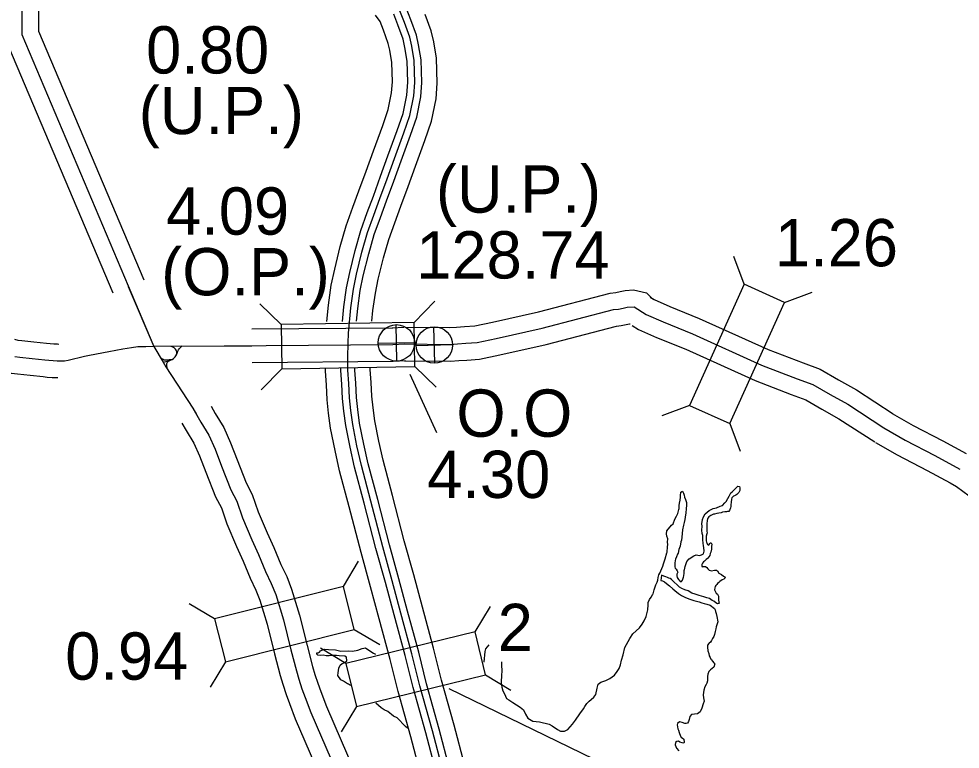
# Model space of a CAD drawing. Extents: x -83719 to 153526, y -11835 to 11446.
# Drawn here: x 1533.4 to 1813.8, y -139.2 to 78.3 of the extents above; entities that cross this region are included whole.
import ezdxf

# ---------------------------------------------------------------- set-up
doc = ezdxf.new("R2010")
doc.units = 0
for name, color, linetype in [('Level 10', 7, 'Continuous'), ('Level 15', 7, 'Continuous'), ('Level 19', 7, 'Continuous'), ('Level 20', 7, 'Continuous'), ('Level 25', 7, 'Continuous'), ('Level 26', 7, 'Continuous'), ('Level 58', 7, 'Continuous'), ('Level 59', 7, 'Continuous'), ('Level 9', 7, 'Continuous')]:
    doc.layers.add(name, color=color, linetype=linetype)

msp = doc.modelspace()

# ---------------------------------------------------------------- linework, layer by layer
at = {"layer": 'Level 10'}
for points in [[(1648.35, -13.51), (1661.74, -13.64), (1663.77, -13.52), (1666.19, -13.35), (1669.23, -13.15), (1674.52, -12.01), (1688.16, -8.95), (1709.55, -3.39), (1711.18, -3.18), (1712.48, -2.92), (1714, -2.65), (1716.48, -2.44), (1720.32, -3.34), (1722.23, -5.17)], [(1721.47, -4.57), (1722.65, -5.33), (1727.27, -7.35), (1736.03, -10.92), (1756.57, -20.19), (1766.97, -24.18), (1772.08, -26.06), (1777.57, -29.26), (1782.86, -32.22), (1793.8, -39.33)], [(1648.25, -23.51), (1662, -23.65), (1664.43, -23.5), (1666.86, -23.33), (1670.61, -23.08), (1676.67, -21.78), (1690.51, -18.67), (1711.44, -13.23), (1712.8, -13.06), (1714.35, -12.74), (1715.3, -12.58), (1715.49, -12.56)], [(1716.08, -12.99), (1717.93, -14.18), (1723.38, -16.56), (1732.08, -20.11), (1752.72, -29.42), (1763.45, -33.55), (1767.8, -35.15), (1772.61, -37.95), (1777.69, -40.78), (1788.34, -47.72)], [(1545.29, -18.64), (1544.92, -18.63), (1543.88, -18.6), (1542.73, -18.52), (1541.7, -18.41), (1537.88, -17.99), (1534.31, -17.62), (1533.27, -17.47), (1532.27, -17.2)], [(1581.96, -19.23), (1573.61, -19.31), (1571.21, -19.35), (1568.82, -19.4), (1566.96, -19.71), (1564.41, -20.09), (1560.26, -20.84), (1554.5, -21.96), (1552.97, -22.29), (1548.11, -23.49), (1546.99, -23.64), (1546.18, -23.69), (1545.26, -23.64), (1545.21, -23.64)], [(1576.4, -23.98), (1577.23, -25.37), (1582.07, -32.81), (1585.24, -37.65), (1586.34, -39.58)], [(1545.06, -28.63), (1544.68, -28.63), (1543.39, -28.59), (1541.89, -28.48), (1540.64, -28.36), (1536.82, -27.93), (1533.07, -27.55), (1531.26, -27.28), (1529.71, -26.87)], [(1590.68, -37.09), (1591.93, -39.27), (1594.44, -43.41), (1596.46, -47.98), (1598.44, -53.08), (1601.11, -59.89), (1602.96, -63.39), (1604.69, -68.49), (1607.39, -74.81), (1609.39, -79.2), (1611.48, -84.22), (1613.2, -87.83), (1614.67, -91.56), (1617.02, -99.33), (1619.29, -108.35), (1620.93, -114.6), (1621.61, -116.95), (1622.43, -119.6), (1623.41, -122.04), (1625.01, -126.48), (1652.3, -189.53)], [(1793.57, -39.2), (1799.77, -42.78), (1808.59, -47.34), (1815.53, -51.11)], [(1582, -42.07), (1583.31, -44.35), (1585.55, -48.05), (1587.23, -51.82), (1589.12, -56.71), (1592, -64.07), (1593.75, -67.37), (1595.35, -72.07), (1598.24, -78.85), (1600.22, -83.19), (1602.34, -88.3), (1604.03, -91.83), (1605.22, -94.85), (1607.38, -102), (1609.6, -110.84), (1611.29, -117.27), (1612.04, -119.82), (1613, -122.94), (1614.06, -125.59), (1615.71, -130.16), (1643.22, -193.71)], [(1788.57, -47.85), (1794.97, -51.55), (1803.91, -56.18), (1810.75, -59.9)], [(1810.75, -59.9), (1812.67, -60.94), (1820.22, -66.53), (1825.66, -70.48), (1833.72, -75.47), (1844.71, -81.71)]]:
    msp.add_lwpolyline(points, dxfattribs=at)
at = {"layer": 'Level 15'}
for points in [[(1529.12, 132.44), (1529.28, 72.62), (1561.42, -3.34)], [(1539.12, 132.47), (1539.28, 74.67), (1570.63, 0.55)], [(1566.03, -1.39), (1573.61, -19.31), (1576.4, -23.98)], [(1602.8, -14.05), (1644.79, -13.68)], [(1644.59, -13.68), (1648.05, -13.51)], [(1576.4, -23.98), (1577.95, -23.59), (1578.58, -23.35), (1579.06, -23.11), (1579.53, -22.81), (1580.02, -22.35), (1580.36, -21.81), (1580.54, -21.31), (1580.75, -20.69), (1580.96, -20.24), (1581.27, -19.88), (1581.96, -19.23)], [(1580.36, -21.81), (1580.47, -21.26), (1580.46, -20.86), (1580.42, -20.59), (1580.29, -20.33), (1580.07, -20.05), (1579.73, -19.73), (1579.25, -19.45), (1578.78, -19.26)], [(1581.96, -19.23), (1602.84, -19.05)], [(1579.06, -23.11), (1578.22, -23.3), (1577.72, -23.38), (1577.31, -23.39), (1577.03, -23.39), (1576.73, -23.32), (1576.42, -23.19), (1576.1, -23.01), (1575.63, -22.69)], [(1579.06, -23.11), (1578.12, -23.66), (1577.79, -23.88), (1577.63, -24.04), (1577.45, -24.41), (1577.44, -24.78), (1577.46, -25.72)], [(1602.89, -24.05), (1644.88, -23.67)], [(1645.08, -23.67), (1648.54, -23.5)]]:
    msp.add_lwpolyline(points, dxfattribs=at)
at = {"layer": 'Level 19'}
for points in [[(1633.98, -11.74), (1634.34, -8), (1635.1, -2.56), (1636.02, 1.79), (1637.63, 8.27), (1639.21, 14.03), (1641.1, 19.15), (1642.93, 24.1), (1645.07, 29.98), (1647.28, 36.03), (1650.05, 43.64), (1651.93, 49), (1653.13, 55.07), (1653.43, 59.31), (1653.25, 66.12), (1652.5, 70.61), (1651.87, 73.46), (1650.19, 77.97), (1648.8, 81.62)], [(1625.19, -11.82), (1625.64, -6.97), (1626.48, -1.04), (1627.49, 3.75), (1629.17, 10.48), (1630.87, 16.7), (1632.89, 22.19), (1634.72, 27.11), (1636.85, 32.98), (1639.06, 39.03), (1641.81, 46.58), (1643.46, 51.3), (1644.44, 56.23), (1644.67, 59.5), (1644.52, 65.28), (1643.9, 68.94), (1643.45, 70.98), (1642, 74.89), (1640.99, 77.53), (1639.68, 79.44)], [(1629.79, -11.82), (1630.2, -7.51), (1631, -1.84), (1631.96, 2.72), (1633.6, 9.32), (1635.24, 15.3), (1637.19, 20.6), (1639.02, 25.53), (1641.16, 31.41), (1643.36, 37.46), (1646.13, 45.04), (1647.9, 50.1), (1648.99, 55.62), (1649.26, 59.4), (1649.09, 65.72), (1648.4, 69.81), (1647.86, 72.28), (1646.29, 76.5), (1645.08, 79.67)], [(1638.59, -11.73), (1638.89, -8.53), (1639.62, -3.35), (1640.49, 0.76), (1642.07, 7.11), (1643.58, 12.63), (1645.4, 17.56), (1647.23, 22.52), (1649.38, 28.42), (1651.58, 34.46), (1654.37, 42.1), (1656.36, 47.79), (1657.68, 54.46), (1658.01, 59.2), (1657.82, 66.56), (1657, 71.48), (1656.27, 74.75), (1654.48, 79.59)], [(1670.84, -211.73), (1665.5, -192.37), (1660.3, -173.35), (1657.66, -162.86), (1653.25, -147.26), (1650.21, -135.54), (1646.39, -122.03), (1644.06, -112.51), (1640.76, -100.43), (1638.2, -90.82), (1635.36, -80.65), (1631.84, -67.08), (1628.96, -56.32), (1627.59, -50.23), (1626.27, -43.59), (1625.68, -39.15), (1625.24, -35.15), (1625.01, -30.73), (1624.76, -26.63), (1624.75, -25.67)], [(1675.6, -211.73), (1669.92, -191.15), (1664.73, -172.19), (1662.09, -161.67), (1657.67, -146.06), (1654.63, -134.34), (1650.82, -120.86), (1648.49, -111.36), (1645.19, -99.23), (1642.62, -89.62), (1639.78, -79.46), (1636.27, -65.91), (1633.41, -55.22), (1632.08, -49.28), (1630.8, -42.84), (1630.23, -38.59), (1629.81, -34.78), (1629.59, -30.47), (1629.34, -26.46), (1629.33, -25.67)], [(1679.92, -211.73), (1673.94, -190.05), (1668.76, -171.13), (1666.11, -160.6), (1661.69, -144.97), (1658.65, -133.25), (1654.85, -119.8), (1652.53, -110.31), (1649.21, -98.15), (1646.64, -88.52), (1643.81, -78.38), (1640.3, -64.85), (1637.46, -54.23), (1636.16, -48.42), (1634.91, -42.16), (1634.37, -38.09), (1633.97, -34.45), (1633.75, -30.23), (1633.5, -26.31), (1633.5, -25.67)], [(1684.67, -211.73), (1678.36, -188.84), (1673.19, -169.96), (1670.54, -159.42), (1666.12, -143.77), (1663.08, -132.05), (1659.28, -118.63), (1656.96, -109.16), (1653.63, -96.96), (1651.07, -87.31), (1648.23, -77.18), (1644.73, -63.68), (1641.91, -53.13), (1640.64, -47.47), (1639.43, -41.41), (1638.92, -37.54), (1638.54, -34.08), (1638.33, -29.97), (1638.09, -26.13), (1638.08, -25.59)]]:
    msp.add_lwpolyline(points, dxfattribs=at)
at = {"layer": 'Level 20'}
for p, q in [((1749.45, -0.74), (1746.34, 7.49)), ((1761.48, -6.17), (1769.71, -3.06)), ((1611.55, -12.7), (1605.23, -6.58)), ((1651.14, -12.09), (1657.27, -5.77)), ((1611.75, -25.9), (1605.63, -32.22)), ((1651.35, -25.29), (1657.67, -31.42)), ((1733.16, -36.83), (1724.93, -39.94)), ((1745.19, -42.26), (1748.3, -50.49)), ((1630.12, -90.74), (1634.63, -83.19)), ((1591.72, -100.41), (1584.16, -95.9)), ((1669.29, -104.27), (1673.85, -96.74)), ((1633.34, -103.54), (1640.9, -108.06)), ((1630.82, -113.69), (1623.3, -109.13)), ((1594.94, -113.21), (1590.43, -120.77)), ((1672.43, -117.09), (1679.95, -121.65)), ((1633.97, -126.51), (1629.4, -134.04))]:
    msp.add_line(p, q, dxfattribs=at)
for points in [[(1745.19, -42.26), (1761.48, -6.17), (1749.45, -0.74), (1733.16, -36.83)], [(1611.75, -25.9), (1651.35, -25.29), (1651.14, -12.09), (1611.55, -12.7)], [(1630.12, -90.74), (1591.72, -100.41), (1594.94, -113.21), (1633.34, -103.54)], [(1633.97, -126.51), (1672.43, -117.09), (1669.29, -104.27), (1630.82, -113.69)]]:
    msp.add_lwpolyline(points, close=True, dxfattribs=at)
at = {"layer": 'Level 25'}
msp.add_line((1657.93, -45.01), (1649.94, -27.58), dxfattribs=at)
at = {"layer": 'Level 26'}
for p, q in [((1646.02, -23.63), (1645.76, -12.78)), ((1657.28, -24.27), (1657.03, -13.42)), ((1640.47, -18.33), (1651.31, -18.08)), ((1651.73, -18.97), (1662.58, -18.72))]:
    msp.add_line(p, q, dxfattribs=at)
for centre in [(1645.89, -18.2), (1657.16, -18.84)]:
    msp.add_circle(centre, 5.43, dxfattribs=at)
at = {"layer": 'Level 58'}
msp.add_line((1732.02, -155.42), (1661.56, -121.28), dxfattribs=at)
at = {"layer": 'Level 59'}
for points in [[(1534.12, 132.46), (1534.28, 73.64), (1573.61, -19.31), (1576.4, -23.98)], [(1659.68, -145.51), (1656.64, -133.8), (1652.84, -120.33), (1650.51, -110.84), (1647.2, -98.69), (1644.63, -89.07), (1641.8, -78.92), (1638.29, -65.38), (1635.44, -54.73), (1634.12, -48.85), (1632.85, -42.5), (1632.3, -38.34), (1631.89, -34.61), (1631.67, -30.35), (1631.42, -26.38), (1631.37, -22.48), (1631.46, -18.34), (1631.56, -15.27), (1632.27, -7.75), (1633.05, -2.2), (1633.99, 2.26), (1635.62, 8.8), (1637.23, 14.67), (1639.15, 19.87), (1640.98, 24.82), (1643.12, 30.7), (1645.32, 36.75), (1648.09, 44.34), (1649.91, 49.55), (1651.06, 55.34), (1651.34, 59.35), (1651.17, 65.92), (1650.45, 70.21), (1649.86, 72.87), (1648.24, 77.24), (1646.94, 80.65)], [(1648.3, -18.51), (1661.87, -18.64), (1664.1, -18.51), (1666.53, -18.34), (1669.92, -18.12), (1675.6, -16.9), (1689.33, -13.81), (1710.49, -8.31), (1711.99, -8.12), (1713.42, -7.83), (1714.65, -7.61), (1716.68, -7.44)], [(1716.68, -7.44), (1720.29, -9.75), (1725.33, -11.95), (1734.05, -15.51), (1754.64, -24.81), (1765.21, -28.87), (1769.94, -30.6), (1775.09, -33.6), (1780.28, -36.5), (1791.07, -43.52)], [(1581.96, -19.23), (1573.61, -19.31), (1571.21, -19.35), (1568.82, -19.4), (1566.96, -19.71), (1564.41, -20.09), (1560.26, -20.84), (1554.5, -21.96), (1552.97, -22.29), (1548.11, -23.49), (1546.99, -23.64), (1546.18, -23.69), (1544.8, -23.63), (1543.64, -23.59), (1542.31, -23.5), (1541.17, -23.39), (1537.35, -22.96), (1533.69, -22.58), (1532.27, -22.37)], [(1576.4, -23.98), (1577.95, -23.59), (1578.58, -23.35), (1579.06, -23.11), (1579.53, -22.81), (1580.02, -22.35), (1580.36, -21.81), (1580.54, -21.31), (1580.75, -20.69), (1580.96, -20.24), (1581.27, -19.88), (1581.96, -19.23)], [(1580.36, -21.81), (1580.47, -21.26), (1580.46, -20.86), (1580.42, -20.59), (1580.29, -20.33), (1580.07, -20.05), (1579.73, -19.73), (1579.25, -19.45), (1578.78, -19.26)], [(1581.96, -19.23), (1644.84, -18.67)], [(1644.84, -18.67), (1648.3, -18.51)], [(1579.06, -23.11), (1578.22, -23.3), (1577.72, -23.38), (1577.31, -23.39), (1577.03, -23.39), (1576.73, -23.32), (1576.42, -23.19), (1576.1, -23.01), (1575.63, -22.69)], [(1576.4, -23.98), (1577.23, -25.37), (1582.07, -32.81), (1585.24, -37.65), (1587.62, -41.81), (1590, -45.73), (1591.85, -49.9), (1593.78, -54.9), (1596.55, -61.98), (1598.36, -65.38), (1600.02, -70.28), (1602.82, -76.83), (1604.81, -81.2), (1606.91, -86.26), (1608.61, -89.83), (1609.95, -93.2), (1612.2, -100.66), (1614.45, -109.59), (1616.11, -115.93), (1616.82, -118.38), (1617.72, -121.27), (1618.73, -123.82), (1620.36, -128.32), (1647.76, -191.62)], [(1579.06, -23.11), (1578.12, -23.66), (1577.79, -23.88), (1577.63, -24.04), (1577.45, -24.41), (1577.44, -24.78), (1577.46, -25.72)], [(1791.07, -43.52), (1797.37, -47.17), (1806.25, -51.76), (1813.72, -55.82)]]:
    msp.add_lwpolyline(points, dxfattribs=at)
at = {"layer": 'Level 9'}
for points in [[(1726.3, -75.05), (1726.38, -74.18), (1727.78, -72.52), (1728.34, -72.11), (1728.84, -70.76), (1729.32, -69.82), (1729.67, -68.98), (1729.98, -67.87), (1730.04, -67.54), (1730.12, -66.6), (1730.17, -65.93), (1730.39, -65.03), (1730.44, -64.19), (1730.53, -63.62), (1730.61, -62.69), (1731.13, -62.41), (1731.34, -62.94), (1731.56, -63.6), (1731.63, -64.13), (1732.01, -64.86), (1732.27, -65.79), (1732.32, -66.59), (1732.17, -67.59), (1732.06, -68.86), (1731.92, -70.1), (1731.81, -70.8), (1731.59, -71.74), (1731.37, -72.51), (1731.07, -73.85), (1731.03, -74.99), (1730.88, -76.03), (1730.74, -76.96), (1730.58, -77.47), (1730.34, -78.71), (1729.99, -79.78), (1729.75, -80.89), (1729.62, -81.16), (1729.31, -81.96), (1729.02, -82.64), (1728.9, -83.07), (1728.81, -83.84), (1728.76, -84.38), (1728.77, -84.88), (1728.88, -85.27), (1729.22, -85.57), (1729.53, -86.06), (1729.67, -86.53), (1729.41, -87.06), (1729.36, -87.57), (1729.5, -88.1), (1729.71, -88.39), (1729.91, -88.66), (1730.12, -88.92), (1730.42, -89.28), (1730.76, -89.24), (1731.05, -88.93), (1731.4, -88.03), (1731.45, -87.56), (1731.57, -86.75), (1731.62, -85.89), (1731.65, -85.78), (1731.83, -84.81), (1732.4, -83.37), (1733.05, -82.49), (1733.61, -82.21), (1733.97, -81.94), (1734.43, -81.63), (1735.19, -81.34), (1736.15, -81.52), (1736.75, -81.31), (1737.37, -81), (1737.56, -80.26), (1737.4, -79.2), (1737.29, -78.63), (1737.24, -77.87), (1737.15, -76.83), (1737.13, -75.53), (1736.98, -74.94), (1736.8, -73.97), (1736.9, -72.77), (1736.86, -72.14), (1737, -70.8), (1737.31, -70.06), (1737.86, -69.15), (1739, -68.12), (1740.22, -67.56), (1741.18, -67.31), (1742.27, -66.89), (1743, -66.64), (1743.71, -65.83), (1744.11, -65.42), (1744.59, -64.54), (1744.94, -63.83), (1745.48, -62.89), (1745.94, -62.48), (1746.66, -61.76), (1747.57, -60.85), (1748.04, -60.94), (1748.18, -61.43), (1748.16, -62.17), (1747.81, -62.78)], [(1747.81, -62.78), (1747.29, -63.32), (1746.96, -63.56), (1746.53, -63.73), (1746.27, -63.87), (1745.81, -64.35), (1745.69, -64.72), (1745.54, -65.62), (1745.46, -66.46), (1745.44, -66.96), (1745.41, -67.36), (1745.06, -68.17), (1744.9, -68.4), (1744.53, -68.45), (1744.17, -68.52), (1743.64, -68.56), (1743.01, -68.61), (1742.61, -68.82), (1741.88, -68.97), (1741.32, -69.04), (1740.59, -69.19), (1740.29, -69.26), (1739.47, -69.65), (1739.24, -69.82), (1738.94, -69.99), (1738.62, -70.4), (1738.52, -70.57), (1738.43, -71.1), (1738.35, -72.11), (1738.3, -72.67), (1738.31, -73.31), (1738.35, -73.71), (1738.33, -74.37), (1738.41, -74.81), (1738.32, -75.08), (1738.1, -75.78), (1738.11, -76.38), (1738.12, -76.71), (1738.16, -77.18), (1738.27, -77.58), (1738.34, -77.81), (1738.55, -78.24), (1738.89, -78.47), (1739.01, -78.26), (1739.21, -77.96), (1739.34, -77.72), (1739.57, -77.79), (1739.81, -78.18), (1739.76, -78.88), (1739.71, -79.65), (1739.49, -80.56), (1739.37, -80.93), (1739.18, -81.5), (1738.89, -81.97), (1738.67, -82.31), (1738.54, -82.44), (1738.08, -82.75), (1737.65, -83.2), (1737.36, -83.47), (1737.03, -83.84), (1736.84, -84.18), (1736.82, -84.78), (1736.99, -84.88), (1737.25, -84.84), (1737.89, -84.86), (1738.36, -85.15), (1738.67, -85.51), (1739.01, -85.94), (1739.74, -86.12), (1740.57, -85.94), (1741.17, -85.93), (1741.54, -86.12), (1741.92, -86.81), (1742.66, -87.2), (1743.34, -87.65), (1743.71, -87.88), (1743.78, -88.21), (1743.35, -88.59), (1742.86, -88.8), (1742.21, -89.31), (1741.88, -89.58), (1741.52, -89.92), (1741.29, -90.16), (1740.96, -90.47), (1740.77, -90.81), (1740.71, -91.14), (1740.63, -91.81), (1741.15, -92.8), (1741.52, -93.06), (1741.76, -93.62), (1741.8, -93.69), (1741.78, -94.39), (1741.85, -94.79), (1741.93, -95.42), (1742.01, -95.72), (1741.87, -95.82), (1741.54, -95.96), (1741.01, -95.64), (1740.43, -95.18), (1739.89, -94.96), (1739.12, -94.38)], [(1677.16, -113.23), (1677.2, -114.03), (1677.24, -116.04), (1677.19, -117.07), (1677.11, -119.41), (1677.16, -120.14), (1677.27, -120.77), (1677.59, -121.87), (1677.94, -122.53), (1678.36, -123.39), (1678.67, -124.11), (1679.38, -124.53), (1680.53, -125.28), (1681.67, -126.02), (1682.78, -126.67), (1683.77, -127.51), (1684.36, -128.77), (1685.02, -130.02), (1686.46, -130.9), (1688.5, -131.12), (1691.34, -131.76), (1692.25, -132.28), (1693.9, -133.38), (1694.78, -133.83), (1695.91, -133.84), (1696.93, -133.32), (1698.33, -131.76), (1699.2, -130.57), (1700.53, -128.74), (1701.59, -127.16), (1701.98, -126.51), (1702.63, -125.63), (1703.28, -124.95), (1703.9, -124.41), (1704.65, -123.72), (1705.3, -122.91), (1705.66, -121.04), (1705.94, -119.9), (1706.72, -119.25), (1708.28, -118.78), (1709.39, -118.19), (1710.8, -117.13), (1711.61, -116.08), (1712.23, -115.23), (1712.6, -114.12), (1712.94, -112.75), (1713.37, -111.11), (1713.93, -108.93), (1715.37, -106.23), (1716.31, -104.91), (1718.27, -103.07), (1719.11, -102.02), (1719.69, -101.04), (1720.22, -99.66), (1720.75, -97.71), (1720.85, -96.24), (1720.9, -95.51), (1721.22, -94.67), (1721.74, -93.92), (1722.25, -93.05), (1722.38, -92.94), (1722.69, -91.77), (1723.16, -90.29), (1723.57, -89.48), (1723.7, -88.91), (1723.88, -88.11), (1724.06, -87.34), (1724.32, -86.77), (1724.67, -86.09), (1725.2, -84.68), (1725.46, -83.97), (1725.93, -82.53), (1726.46, -80.79), (1726.48, -80.52), (1726.65, -78.98), (1726.67, -78.28), (1726.65, -77.55), (1726.67, -76.54), (1726.45, -75.75), (1726.3, -75.05)], [(1739.12, -94.38), (1738.28, -94.13), (1737.44, -93.88), (1736.04, -93.47), (1734.83, -93.09), (1733.86, -92.71), (1732.75, -92.1), (1731.77, -91.72), (1730.9, -91.37), (1730.16, -90.92), (1729.48, -90.23), (1728.63, -89.45), (1727.78, -88.7), (1727.41, -88.41), (1727.04, -88.31), (1726.57, -88.09), (1726.14, -87.93), (1725.57, -87.68), (1724.8, -87.39), (1724.6, -89.03), (1725.13, -89.09), (1725.7, -89.34), (1726.28, -89.83), (1727.16, -90.58), (1728.24, -91.42), (1728.78, -91.98), (1729.9, -92.86), (1730.81, -93.47), (1731.99, -94.02), (1733.3, -94.56), (1734.5, -94.97), (1736.01, -95.31), (1736.88, -95.59), (1737.58, -95.81), (1738.35, -96.06), (1739.29, -96.37), (1740.57, -97.35), (1740.85, -97.71), (1740.92, -98.18), (1741.1, -98.77), (1741.26, -99.67), (1741.59, -101.3), (1741.31, -102.2), (1741.09, -102.78), (1741, -103.41), (1740.78, -104.22), (1740.57, -105.02), (1740.38, -105.66), (1740.06, -106.27), (1739.71, -106.81), (1739.42, -107.31), (1739.03, -107.69), (1738.89, -107.79), (1738.51, -108.27), (1738.52, -108.8), (1738.64, -109.9), (1738.89, -110.76), (1739.07, -111.39), (1739.31, -111.92), (1739.56, -112.38), (1739.76, -112.61), (1740.03, -112.97), (1740.44, -113.46), (1740.68, -113.79), (1740.4, -114.8), (1739.46, -115.59), (1738.97, -116.06), (1738.65, -116.84), (1738.56, -117.54), (1738.48, -118.24), (1738.49, -118.91), (1738.37, -119.54), (1738.12, -119.98), (1737.76, -120.62), (1737.45, -121.63), (1737.28, -123.04), (1737.37, -123.93), (1737.52, -124.97), (1737.27, -125.74), (1736.86, -127.05), (1736.35, -128.06), (1735.57, -128.67), (1734.64, -128.83), (1733.81, -128.88), (1733.25, -129.45), (1733.04, -130.36), (1732.85, -130.96), (1732.56, -131.44), (1732.17, -131.61), (1731.77, -131.55), (1731, -131.3), (1730.19, -131.08), (1729.6, -131.53), (1729.51, -131.96), (1729.59, -132.53), (1729.7, -133.16), (1729.91, -133.56), (1730.09, -134.22), (1730.17, -134.55), (1730.34, -135.05), (1730.66, -135.71)], [(1622.13, -110.97), (1622.22, -110.54), (1622.55, -110.56), (1622.98, -110.32), (1623.27, -109.95), (1623.7, -109.71), (1624.46, -109.39), (1625.66, -109.5), (1627.72, -109.59), (1629.3, -109.99), (1631.56, -109.92), (1632.76, -110.06), (1634.38, -109.76), (1635.67, -109.2), (1636.66, -109.05), (1637.98, -109.95), (1639.06, -110.6), (1639.63, -110.95)], [(1672.02, -113.3), (1672.29, -110.1), (1672.54, -109.36), (1673.48, -108.17)], [(1632.25, -120.23), (1631.56, -119.89), (1631.33, -119.76), (1630.15, -118.95), (1629.37, -118.53), (1628.48, -117.28), (1628.5, -116.45), (1628.77, -115.11), (1629.15, -114.17), (1629.77, -113.75), (1630.5, -113.44), (1631.15, -112.89), (1631.03, -111.79), (1630.53, -111.5), (1628.86, -111.47), (1628.06, -111.35), (1627, -111.37), (1625.8, -111.4), (1624.93, -111.45), (1624.06, -111.23), (1623.2, -111.35), (1622.43, -111.23), (1622.13, -110.97)], [(1649.2, -132.98), (1648.6, -132.49), (1646.15, -129.84), (1645, -129.36), (1643.31, -127.99), (1642.24, -127.55), (1641.29, -126.87), (1639.72, -125.48)], [(1730.66, -135.71), (1730.99, -135.87), (1731.46, -136.2), (1731.62, -137.09), (1731.49, -137.46), (1730.99, -137.37), (1730.32, -137.09), (1729.85, -136.86), (1729.35, -136.94), (1728.96, -137.25), (1728.91, -137.95), (1729.29, -138.91), (1729.97, -139.7)]]:
    msp.add_lwpolyline(points, dxfattribs=at)

# ---------------------------------------------------------------- texts
at = {"layer": 'Level 20'}
msp.add_text('2', height=14.08, dxfattribs=at).set_placement((1676.04, -110))
at = {"layer": 'Level 25'}
for s, p in [('O.O', (1663.74, -46.16)), ('4.30', (1655.05, -64.4))]:
    msp.add_text(s, height=14.08, dxfattribs=at).set_placement(p)
at = {"layer": 'Level 58'}
for s, p in [('0.80', (1571.33, 62.03)), ('(U.P.)', (1569.15, 43.97)), ('(U.P.)', (1657.65, 20.58)), ('4.09', (1577.29, 14.03)), ('1.26', (1758.61, 4.6)), ('128.74', (1651.8, 0.97)), ('(O.P.)', (1575.83, -4.04)), ('0.94', (1547.24, -118.52))]:
    msp.add_text(s, height=14.08, dxfattribs=at).set_placement(p)

doc.saveas('drawing.dxf')
